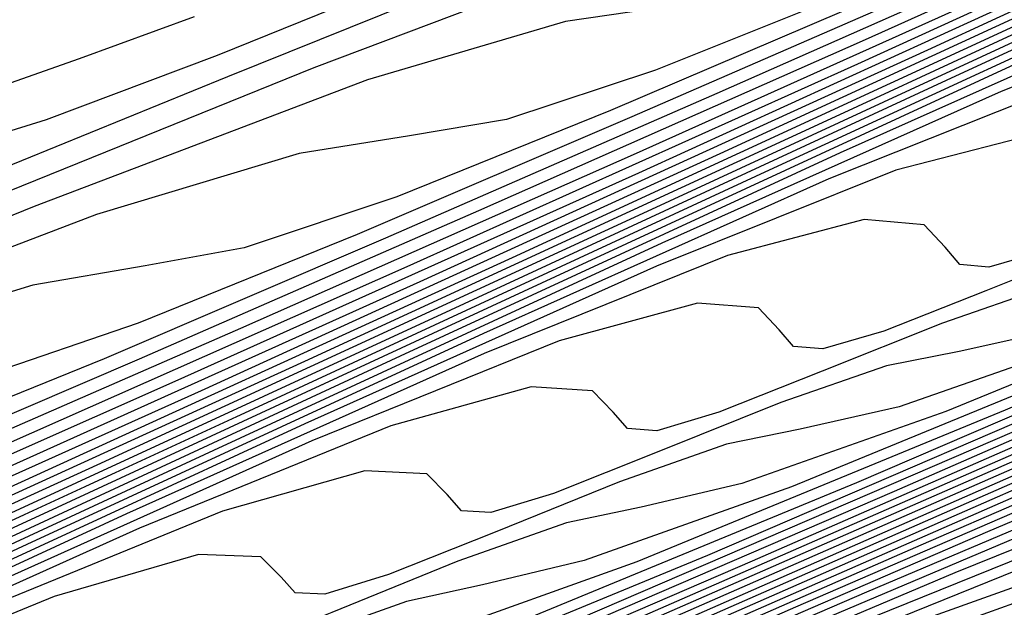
# Model space of a CAD drawing. Extents: x 3249832 to 3255657, y 13789405 to 13793316.
# Tile 543 of 656: x 3254751.73 to 3254756.38, y 13790614.82 to 13790617.6. Entities that reach past the tile are written whole.
import ezdxf

# ---------------------------------------------------------------- set-up
doc = ezdxf.new("R2010")
doc.units = 0
doc.header["$LTSCALE"] = 100
doc.header["$MEASUREMENT"] = 0
for name, color, linetype in [('GRATIO_CON', 10, 'CONTINUOUS'), ('GRATIO_ICON', 7, 'CONTINUOUS'), ('TARGETS_EAST', 7, 'CONTINUOUS')]:
    doc.layers.add(name, color=color, linetype=linetype)

# ---------------------------------------------------------------- blocks, each defined once
blk = doc.blocks.new('Gratio_032316_contours')
at = {"layer": 'GRATIO_CON', "color": 1, "linetype": 'Continuous', "flags": 128}
for points in [[(3254752.5548, 13790617.609), (3254752.0111, 13790617.4116), (3254751.3618, 13790617.1821), (3254750.7894, 13790617.0281), (3254750.3887, 13790617.0049), (3254749.904, 13790616.9599), (3254748.9921, 13790616.6885), (3254747.3336, 13790616.0098), (3254744.7054, 13790614.8389)], [(3254754.0827, 13790618.0021), (3254752.6624, 13790617.4265), (3254751.8541, 13790617.1229), (3254751.4482, 13790616.9974), (3254751.0951, 13790616.8898), (3254750.5349, 13790616.6847), (3254749.8666, 13790616.4459), (3254749.2787, 13790616.2824), (3254748.8694, 13790616.2501), (3254748.3742, 13790616.1939), (3254747.438, 13790615.9058), (3254745.7309, 13790615.2017), (3254743.0231, 13790613.9932)], [(3254754.6543, 13790617.9473), (3254753.12, 13790617.3686), (3254751.3404, 13790616.6486), (3254749.8363, 13790616.0358), (3254748.9801, 13790615.7093), (3254748.55, 13790615.5705), (3254748.1759, 13790615.4514), (3254747.5826, 13790615.2308), (3254746.876, 13790614.9736), (3254746.2573, 13790614.7911), (3254745.8308, 13790614.7406), (3254745.3145, 13790614.6618), (3254744.3299, 13790614.3403)], [(3254754.8198, 13790617.6616), (3254754.3091, 13790617.5872), (3254753.3731, 13790617.3116), (3254751.7979, 13790616.7135), (3254749.9693, 13790615.9718), (3254748.4233, 13790615.3405), (3254747.5431, 13790615.0025), (3254747.1009, 13790614.857), (3254746.7162, 13790614.7323), (3254746.1064, 13790614.5039), (3254745.3808, 13790614.2374), (3254744.7465, 13790614.0454), (3254744.3115, 13790613.9858)], [(3254771.4452, 13790624.572), (3254770.9865, 13790624.5335), (3254770.2135, 13790624.2712), (3254769.1007, 13790623.7901), (3254767.6379, 13790623.1165), (3254765.8464, 13790622.2864), (3254763.8719, 13790621.376), (3254761.8911, 13790620.4716), (3254760.0541, 13790619.6454), (3254758.4026, 13790618.9143), (3254756.9517, 13790618.281), (3254755.7191, 13790617.7532), (3254754.7345, 13790617.3573), (3254754.0304, 13790617.1244), (3254753.5714, 13790617.0472), (3254753.0503, 13790616.9644), (3254752.092, 13790616.6759), (3254750.4757, 13790616.0585), (3254748.5981, 13790615.2951), (3254747.0102, 13790614.6451), (3254746.1061, 13790614.2956), (3254745.6518, 13790614.1435), (3254745.2566, 13790614.0131), (3254744.6302, 13790613.777)], [(3254771.089, 13790623.8105), (3254771.0049, 13790623.9226), (3254770.8944, 13790624.0731), (3254770.6589, 13790624.176), (3254770.1909, 13790624.1309), (3254769.399, 13790623.8586), (3254768.2573, 13790623.3637), (3254766.756, 13790622.6721), (3254764.9172, 13790621.82), (3254762.8904, 13790620.8856), (3254760.8573, 13790619.9572), (3254758.9717, 13790619.1092), (3254757.2766, 13790618.3587), (3254755.7873, 13790617.7087), (3254754.5222, 13790617.1668), (3254753.5122, 13790616.7593), (3254752.7911, 13790616.5173), (3254752.3229, 13790616.4328), (3254751.7915, 13790616.3415), (3254750.8109, 13790616.0402), (3254749.1535, 13790615.4034), (3254747.2269, 13790614.6183), (3254745.5972, 13790613.9498), (3254744.6691, 13790613.5888)], [(3254756.807, 13790618.0368), (3254755.0245, 13790617.2477), (3254753.4585, 13790616.5642), (3254752.1285, 13790615.9941), (3254751.0676, 13790615.5635), (3254750.3126, 13790615.3032), (3254749.826, 13790615.204), (3254749.274, 13790615.0959), (3254748.2486, 13790614.7687), (3254746.5092, 13790614.0933), (3254744.4846, 13790613.2648)], [(3254757.7559, 13790618.4141), (3254755.7246, 13790617.5006), (3254753.8985, 13790616.6922), (3254752.2941, 13790615.9919), (3254750.9316, 13790615.4077), (3254749.8453, 13790614.9655), (3254749.0733, 13790614.6962), (3254748.5776, 13790614.5897), (3254748.0152, 13790614.4731), (3254746.9675, 13790614.133), (3254745.187, 13790613.4383), (3254743.1135, 13790612.588)], [(3254756.7221, 13790617.8998), (3254754.6423, 13790616.9644), (3254752.7725, 13790616.1366), (3254751.1298, 13790615.4197), (3254749.7347, 13790614.8213), (3254748.623, 13790614.3676), (3254747.834, 13790614.0891), (3254747.3291, 13790613.9753), (3254746.7565, 13790613.8503), (3254745.6864, 13790613.4973), (3254743.8649, 13790612.7832)], [(3254757.9832, 13790618.4333), (3254755.6883, 13790617.3854), (3254753.5599, 13790616.4282), (3254751.6465, 13790615.5811), (3254749.9654, 13790614.8474), (3254748.5378, 13790614.2349), (3254747.4007, 13790613.7696), (3254746.5948, 13790613.4821), (3254746.0806, 13790613.3609), (3254745.4977, 13790613.2275), (3254744.4052, 13790612.8615)], [(3254758.4124, 13790618.5553), (3254756.0203, 13790617.4524), (3254753.6207, 13790616.3567), (3254751.3952, 13790615.3558), (3254749.3944, 13790614.47), (3254747.6366, 13790613.7028), (3254746.1441, 13790613.0622), (3254744.9561, 13790612.5738), (3254744.1163, 13790612.268)], [(3254757.4831, 13790618.0889), (3254755.0388, 13790616.9619), (3254752.5869, 13790615.8423), (3254750.3128, 13790614.8196), (3254748.2684, 13790613.9145), (3254746.4723, 13790613.1306), (3254744.9472, 13790612.4758), (3254743.7338, 13790611.9758)], [(3254756.5539, 13790617.6225), (3254754.0574, 13790616.4715), (3254751.5531, 13790615.3279), (3254749.2304, 13790614.2834), (3254747.1424, 13790613.359), (3254745.3079, 13790612.5583), (3254743.7503, 13790611.8894)], [(3254757.937, 13790618.2276), (3254755.6246, 13790617.1561), (3254753.076, 13790615.981), (3254750.5193, 13790614.8136), (3254748.1481, 13790613.7472), (3254746.0164, 13790612.8034), (3254744.1435, 13790611.986)], [(3254758.1376, 13790618.2459), (3254756.1733, 13790617.3387), (3254753.7661, 13790616.2233), (3254751.1131, 13790615.0001), (3254748.4517, 13790613.7849), (3254745.9833, 13790612.6748), (3254743.7643, 13790611.6924)], [(3254757.2943, 13790617.8194), (3254755.2914, 13790616.8942), (3254752.8369, 13790615.7569), (3254750.1316, 13790614.5096), (3254747.4179, 13790613.2705), (3254744.901, 13790612.1386), (3254742.6383, 13790611.1368)], [(3254757.9965, 13790618.0819), (3254756.451, 13790617.393), (3254754.4095, 13790616.4498), (3254751.9076, 13790615.2905), (3254749.1502, 13790614.0192), (3254746.3841, 13790612.7561), (3254743.8186, 13790611.6024)], [(3254757.1821, 13790617.6692), (3254755.6077, 13790616.9665), (3254753.5276, 13790616.0054), (3254750.9784, 13790614.8242), (3254748.1687, 13790613.5287), (3254745.3503, 13790612.2418), (3254742.7362, 13790611.0662)], [(3254759.1449, 13790617.6639), (3254758.6128, 13790617.4543), (3254758.1542, 13790617.276), (3254757.8775, 13790617.1989), (3254757.7424, 13790617.2156), (3254757.6713, 13790617.2998), (3254757.5718, 13790617.4098), (3254757.2923, 13790617.4444), (3254756.666, 13790617.2869), (3254755.5532, 13790616.844), (3254753.9211, 13790616.1135), (3254751.7638, 13790615.1165), (3254749.1199, 13790613.8914), (3254746.2058, 13790612.5478), (3254743.2826, 13790611.213)], [(3254760.4878, 13790617.8747), (3254759.6094, 13790617.5819), (3254759.174, 13790617.4981), (3254758.8488, 13790617.4449), (3254758.3814, 13790617.2886), (3254757.8402, 13790617.0744), (3254757.374, 13790616.8923), (3254757.0933, 13790616.8126), (3254756.9573, 13790616.8277), (3254756.887, 13790616.9102), (3254756.7882, 13790617.0179), (3254756.506, 13790617.0484), (3254755.8704, 13790616.8844), (3254754.7387, 13790616.4314), (3254753.0778, 13790615.6871), (3254750.8819, 13790614.672), (3254748.1906, 13790613.425), (3254745.2244, 13790612.0574), (3254742.2488, 13790610.6987)], [(3254761.3138, 13790618.1499), (3254759.7577, 13790617.5196), (3254758.8648, 13790617.219), (3254758.4229, 13790617.1306), (3254758.0929, 13790617.0739), (3254757.6179, 13790616.9133), (3254757.0676, 13790616.6946), (3254756.5937, 13790616.5086), (3254756.3091, 13790616.4264), (3254756.1722, 13790616.4398), (3254756.1026, 13790616.5206), (3254756.0045, 13790616.6259), (3254755.7197, 13790616.6524), (3254755.0748, 13790616.4818), (3254753.9242, 13790616.0188), (3254752.2344, 13790615.2606), (3254750, 13790614.2276), (3254747.2614, 13790612.9586), (3254744.2429, 13790611.5669)], [(3254760.61, 13790617.8071), (3254759.0276, 13790617.1645), (3254758.1202, 13790616.8561), (3254757.6717, 13790616.7631), (3254757.3371, 13790616.7029), (3254756.8544, 13790616.5381), (3254756.2949, 13790616.3148), (3254755.8134, 13790616.125), (3254755.5249, 13790616.0402), (3254755.3871, 13790616.0518), (3254755.3183, 13790616.131), (3254755.2208, 13790616.234), (3254754.9334, 13790616.2565), (3254754.2792, 13790616.0792), (3254753.1098, 13790615.6061), (3254751.3911, 13790614.8341), (3254749.1181, 13790613.7831), (3254746.3321, 13790612.4922), (3254743.2615, 13790611.0764)], [(3254761.2269, 13790617.9899), (3254759.2025, 13790617.1216), (3254757.5673, 13790616.4543), (3254756.631, 13790616.1303), (3254756.1695, 13790616.0282), (3254755.8254, 13790615.9608), (3254755.3274, 13790615.7875), (3254754.7497, 13790615.5552), (3254754.2528, 13790615.3576), (3254753.9565, 13790615.2678), (3254753.8169, 13790615.276), (3254753.7496, 13790615.3519), (3254753.6534, 13790615.4501), (3254753.3609, 13790615.4645), (3254752.6881, 13790615.274), (3254751.4808, 13790614.7809), (3254749.7045, 13790613.9811), (3254747.3543, 13790612.8942), (3254744.4736, 13790611.5594)], [(3254760.5563, 13790617.6619), (3254758.4988, 13790616.7788), (3254756.8372, 13790616.0991), (3254755.8864, 13790615.7674), (3254755.4184, 13790615.6608), (3254755.0695, 13790615.5898), (3254754.5639, 13790615.4122), (3254753.977, 13790615.1754), (3254753.4725, 13790614.974), (3254753.1723, 13790614.8815), (3254753.0319, 13790614.888), (3254752.9653, 13790614.9623), (3254752.8698, 13790615.0581), (3254752.5746, 13790615.0685), (3254751.8925, 13790614.8714), (3254750.6664, 13790614.3683), (3254748.8612, 13790613.5547), (3254746.4724, 13790612.4498), (3254743.5444, 13790611.093)], [(3254761.9207, 13790618.2233), (3254759.8856, 13790617.3339), (3254757.795, 13790616.4361), (3254756.107, 13790615.744), (3254755.1418, 13790615.4045), (3254754.6673, 13790615.2933), (3254754.3137, 13790615.2188), (3254753.8004, 13790615.037), (3254753.2044, 13790614.7956), (3254752.6922, 13790614.5903), (3254752.388, 13790614.4953), (3254752.2468, 13790614.5001), (3254752.181, 13790614.5727), (3254752.0861, 13790614.6662), (3254751.7884, 13790614.6726), (3254751.0969, 13790614.4688), (3254749.8519, 13790613.9557), (3254748.0179, 13790613.1282), (3254745.5905, 13790612.0053), (3254742.6151, 13790610.6266)], [(3254761.2825, 13790617.9095), (3254759.215, 13790617.006), (3254757.0913, 13790616.0933), (3254755.3769, 13790615.3889), (3254754.3972, 13790615.0416), (3254753.9162, 13790614.9258), (3254753.5579, 13790614.8477), (3254753.0369, 13790614.6617), (3254752.4318, 13790614.4158), (3254751.9119, 13790614.2066), (3254751.6038, 13790614.1091), (3254751.4617, 13790614.1121), (3254751.3967, 13790614.1831), (3254751.3024, 13790614.2742), (3254751.0021, 13790614.2766), (3254750.3013, 13790614.0663), (3254749.0374, 13790613.543), (3254747.1746, 13790612.7017), (3254744.7086, 13790611.5609)], [(3254761.7137, 13790618.0318), (3254760.006, 13790617.282), (3254757.8737, 13790616.35), (3254755.6838, 13790615.4078), (3254753.9166, 13790614.6787), (3254752.908, 13790614.3158), (3254752.414, 13790614.1909), (3254752.0462, 13790614.1057), (3254751.5099, 13790613.9111), (3254750.8865, 13790613.6562), (3254750.3514, 13790613.4393), (3254750.0354, 13790613.3366), (3254749.8915, 13790613.3363), (3254749.828, 13790613.404), (3254749.735, 13790613.4903), (3254749.4295, 13790613.4846), (3254748.7102, 13790613.2611), (3254747.4085, 13790612.7178), (3254745.488, 13790611.8488), (3254742.9448, 13790610.672)], [(3254761.1014, 13790617.7295), (3254759.3677, 13790616.9683), (3254757.2031, 13790616.022), (3254754.98, 13790615.065), (3254753.1865, 13790614.3236), (3254752.1633, 13790613.9529), (3254751.6629, 13790613.8235), (3254751.2903, 13790613.7347), (3254750.7464, 13790613.5359), (3254750.1138, 13790613.2764), (3254749.5711, 13790613.0556), (3254749.2512, 13790612.9504), (3254749.1064, 13790612.9483), (3254749.0437, 13790613.0144), (3254748.9514, 13790613.0983), (3254748.6433, 13790613.0886), (3254747.9146, 13790612.8585), (3254746.594, 13790612.3052), (3254744.6446, 13790611.4223)], [(3254761.902, 13790618.0457), (3254760.4892, 13790617.4271), (3254758.7295, 13790616.6546), (3254756.5324, 13790615.694), (3254754.2762, 13790614.7222), (3254752.4563, 13790613.9684), (3254751.4187, 13790613.59), (3254750.9118, 13790613.456), (3254750.5345, 13790613.3637), (3254749.9829, 13790613.1606), (3254749.3412, 13790612.8966), (3254748.7908, 13790612.6719), (3254748.467, 13790612.5642), (3254748.3213, 13790612.5604), (3254748.2593, 13790612.6248), (3254748.1677, 13790612.7064), (3254747.857, 13790612.6927), (3254747.119, 13790612.4559), (3254745.7796, 13790611.8925), (3254743.8013, 13790610.9958)], [(3254761.3106, 13790617.7525), (3254759.8769, 13790617.1248), (3254758.0912, 13790616.3408), (3254755.8618, 13790615.3661), (3254753.5725, 13790614.3795), (3254751.7262, 13790613.6133), (3254750.6741, 13790613.2271), (3254750.1607, 13790613.0885), (3254749.7786, 13790612.9926), (3254749.2194, 13790612.7853), (3254748.5686, 13790612.5168), (3254748.0105, 13790612.2882), (3254747.6828, 13790612.178), (3254747.5362, 13790612.1725), (3254747.475, 13790612.2352), (3254747.384, 13790612.3144), (3254747.0707, 13790612.2967), (3254746.3234, 13790612.0533), (3254744.9651, 13790611.4799), (3254742.958, 13790610.5693)], [(3254761.4577, 13790617.7419), (3254760.1277, 13790617.1661), (3254758.6523, 13790616.5201), (3254756.8147, 13790615.7133), (3254754.5205, 13790614.7101), (3254752.165, 13790613.6939), (3254750.2659, 13790612.9031), (3254749.1849, 13790612.5013), (3254748.6585, 13790612.3536), (3254748.267, 13790612.2506), (3254747.6924, 13790612.0348), (3254747.0233, 13790611.7572), (3254746.4499, 13790611.5209), (3254746.1143, 13790611.4055), (3254745.966, 13790611.3966), (3254745.9064, 13790611.4561), (3254745.8166, 13790611.5305), (3254745.4982, 13790611.5047), (3254744.7323, 13790611.2482), (3254743.3362, 13790610.6547)], [(3254762.2406, 13790618.03), (3254760.885, 13790617.4568), (3254759.5362, 13790616.8729), (3254758.04, 13790616.2177), (3254756.1765, 13790615.3996), (3254753.8499, 13790614.3821), (3254751.4612, 13790613.3512), (3254749.5358, 13790612.548), (3254748.4403, 13790612.1384), (3254747.9074, 13790611.9862), (3254747.5111, 13790611.8796), (3254746.9289, 13790611.6595), (3254746.2507, 13790611.3774), (3254745.6696, 13790611.1372), (3254745.3301, 13790611.0193), (3254745.1809, 13790611.0087), (3254745.122, 13790611.0665), (3254745.033, 13790611.1386), (3254744.7119, 13790611.1088)], [(3254761.6868, 13790617.7529), (3254760.3124, 13790617.1717), (3254758.9448, 13790616.5796), (3254757.4277, 13790615.9154), (3254755.5382, 13790615.0858), (3254753.1792, 13790614.0542), (3254750.7575, 13790613.0084), (3254748.8057, 13790612.1929), (3254747.6957, 13790611.7755), (3254747.1563, 13790611.6187), (3254746.7553, 13790611.5085), (3254746.1654, 13790611.2842), (3254745.478, 13790610.9976), (3254744.8893, 13790610.7535), (3254744.5459, 13790610.6331)], [(3254762.4205, 13790617.9886), (3254761.133, 13790617.4759), (3254759.7397, 13790616.8866), (3254758.3533, 13790616.2864), (3254756.8154, 13790615.613), (3254754.9, 13790614.7721), (3254752.5086, 13790613.7262), (3254750.0537, 13790612.6656), (3254748.0755, 13790611.8377), (3254746.9511, 13790611.4126), (3254746.4052, 13790611.2512), (3254745.9994, 13790611.1375), (3254745.4019, 13790610.9089), (3254744.7054, 13790610.6178)], [(3254762.3741, 13790617.8), (3254761.3472, 13790617.4496), (3254760.0254, 13790616.9219), (3254758.5944, 13790616.3165), (3254757.1705, 13790615.7), (3254755.5909, 13790615.0084), (3254753.6235, 13790614.1446), (3254751.1673, 13790613.0702), (3254748.6462, 13790611.9801), (3254746.6153, 13790611.1275), (3254745.4619, 13790610.6868), (3254744.9029, 13790610.5163), (3254744.4878, 13790610.3955)], [(3254762.4661, 13790617.6529), (3254761.8502, 13790617.5367), (3254760.8105, 13790617.1801), (3254759.4715, 13790616.6449), (3254758.0218, 13790616.0314), (3254756.579, 13790615.4068), (3254754.9786, 13790614.706), (3254752.9852, 13790613.8309), (3254750.4967, 13790612.7422), (3254747.9425, 13790611.6373), (3254745.8851, 13790610.7724), (3254744.7173, 13790610.3239)], [(3254765.1114, 13790617.7556), (3254764.5338, 13790617.5806), (3254764.0338, 13790617.4502), (3254763.7211, 13790617.4277), (3254763.5273, 13790617.4641), (3254763.3397, 13790617.4822), (3254763.0754, 13790617.4297), (3254762.772, 13790617.3517), (3254762.4968, 13790617.318), (3254762.2733, 13790617.3647), (3254761.9488, 13790617.3938), (3254761.3263, 13790617.2734), (3254760.2738, 13790616.9106), (3254758.9177, 13790616.3679), (3254757.4491, 13790615.7463), (3254755.9876, 13790615.1136), (3254754.3663, 13790614.4037), (3254752.347, 13790613.5171), (3254749.826, 13790612.4143), (3254747.2387, 13790611.2945), (3254745.155, 13790610.4173), (3254743.9726, 13790609.961)], [(3254765.133, 13790617.6493), (3254764.6262, 13790617.5181), (3254764.0416, 13790617.3401), (3254763.5357, 13790617.207), (3254763.2198, 13790617.1824), (3254763.0246, 13790617.2171), (3254762.8354, 13790617.2337), (3254762.5683, 13790617.1793), (3254762.2614, 13790617.0994), (3254761.9835, 13790617.0637), (3254761.7586, 13790617.1084), (3254761.4315, 13790617.1347), (3254760.8024, 13790617.0101), (3254759.7372, 13790616.6412), (3254758.3639, 13790616.0909), (3254756.8765, 13790615.4612), (3254755.3961, 13790614.8203), (3254753.754, 13790614.1013), (3254751.7087, 13790613.2034), (3254749.1554, 13790612.0863), (3254746.535, 13790610.9518), (3254744.4248, 13790610.0622)], [(3254762.5394, 13790616.7205), (3254762.2172, 13790616.6917), (3254762.0191, 13790616.7231), (3254761.8269, 13790616.7365), (3254761.5541, 13790616.6787), (3254761.2404, 13790616.5949), (3254760.957, 13790616.5552), (3254760.729, 13790616.5958), (3254760.3969, 13790616.6165), (3254759.7546, 13790616.4834), (3254758.6638, 13790616.1022), (3254757.2563, 13790615.5369), (3254755.7312, 13790614.891), (3254754.2132, 13790614.2339), (3254752.5294, 13790613.4966), (3254750.4322, 13790612.5759), (3254747.8141, 13790611.4303), (3254745.1274, 13790610.2662), (3254742.9646, 13790609.3519)], [(3254762.5648, 13790616.6186), (3254762.0412, 13790616.4773), (3254761.716, 13790616.4464), (3254761.5164, 13790616.4761), (3254761.3227, 13790616.4879), (3254761.047, 13790616.4283), (3254760.7298, 13790616.3426), (3254760.4437, 13790616.301), (3254760.2143, 13790616.3394), (3254759.8796, 13790616.3574), (3254759.2307, 13790616.2201), (3254758.1272, 13790615.8327), (3254756.7025, 13790615.2598), (3254755.1585, 13790614.606), (3254753.6218, 13790613.9407), (3254751.9171, 13790613.1943), (3254749.794, 13790612.2622), (3254747.1435, 13790611.1024), (3254744.4237, 13790609.9235)], [(3254762.6855, 13790616.5681), (3254762.0726, 13790616.3781), (3254761.5431, 13790616.2341), (3254761.2147, 13790616.2011), (3254761.0137, 13790616.2291), (3254760.8184, 13790616.2394), (3254760.5399, 13790616.178), (3254760.2193, 13790616.0904), (3254759.9304, 13790616.0467), (3254759.6995, 13790616.0831), (3254759.3623, 13790616.0983), (3254758.7068, 13790615.9568), (3254757.5905, 13790615.5632), (3254756.1487, 13790614.9828), (3254754.5859, 13790614.3209), (3254753.0303, 13790613.6475), (3254751.3048, 13790612.8919), (3254749.1557, 13790611.9484), (3254746.4728, 13790610.7744), (3254743.7199, 13790609.5807)], [(3254762.7367, 13790616.4754), (3254762.2003, 13790616.3306), (3254761.5804, 13790616.1376), (3254761.0449, 13790615.9908), (3254760.7134, 13790615.9557), (3254760.511, 13790615.9821), (3254760.3142, 13790615.9908), (3254760.0328, 13790615.9277), (3254759.7087, 13790615.8381), (3254759.4171, 13790615.7925), (3254759.1848, 13790615.8268), (3254758.845, 13790615.8392), (3254758.1829, 13790615.6934), (3254757.0539, 13790615.2937), (3254755.5949, 13790614.7058), (3254754.0132, 13790614.0358), (3254752.4389, 13790613.3543), (3254750.6926, 13790612.5896), (3254748.5175, 13790611.6347), (3254745.8022, 13790610.4464), (3254743.0162, 13790609.2379)], [(3254762.2744, 13790615.9703), (3254762.1114, 13790616.0359), (3254761.7782, 13790616.0058), (3254761.2299, 13790615.8556), (3254760.5959, 13790615.6566), (3254760.0486, 13790615.5044), (3254759.7108, 13790615.4651), (3254759.5055, 13790615.4881), (3254759.3057, 13790615.4937), (3254759.0186, 13790615.427), (3254758.6876, 13790615.3336), (3254758.3906, 13790615.284), (3254758.1552, 13790615.3142), (3254757.8104, 13790615.321), (3254757.1351, 13790615.1668), (3254755.9805, 13790614.7548), (3254754.4872, 13790614.1518), (3254752.8679, 13790613.4656), (3254751.256, 13790612.7678), (3254749.468, 13790611.9849), (3254747.241, 13790611.0072), (3254744.4609, 13790609.7904)], [(3254756.6112, 13790614.9035), (3254755.4439, 13790614.4853), (3254753.9334, 13790613.8748), (3254752.2953, 13790613.1805), (3254750.6646, 13790612.4746), (3254748.8557, 13790611.6826), (3254746.6027, 13790610.6935), (3254743.7903, 13790609.4625)]]:
    blk.add_lwpolyline(points, dxfattribs=at)
at = {"layer": 'GRATIO_ICON', "color": 7, "linetype": 'Continuous', "flags": 128}
for points in [[(3254754.4422, 13790618.0236), (3254752.7116, 13790617.3254), (3254751.2493, 13790616.7311), (3254750.4171, 13790616.4161), (3254749.9991, 13790616.284), (3254749.6355, 13790616.1706), (3254749.0588, 13790615.9578), (3254748.3713, 13790615.7097), (3254747.768, 13790615.5368), (3254747.3501, 13790615.4954), (3254746.8443, 13790615.4279), (3254745.884, 13790615.123), (3254744.1282, 13790614.3935)], [(3254756.1506, 13790617.8032), (3254754.6229, 13790617.1365), (3254753.3253, 13790616.5804), (3254752.2899, 13790616.1614), (3254751.5518, 13790615.9103), (3254751.0745, 13790615.8184), (3254750.5328, 13790615.7187), (3254749.5297, 13790615.4044), (3254747.8314, 13790614.7484), (3254745.8558, 13790613.9415), (3254744.1841, 13790613.2545)], [(3254757.0017, 13790617.9428), (3254754.6545, 13790616.871), (3254752.4775, 13790615.892), (3254750.5205, 13790615.0256), (3254748.801, 13790614.2751), (3254747.341, 13790613.6485), (3254746.1784, 13790613.1717), (3254745.3555, 13790612.875), (3254744.8322, 13790612.7465), (3254744.239, 13790612.6047)], [(3254757.0552, 13790617.7831), (3254754.6954, 13790616.6897), (3254752.0945, 13790615.4906), (3254749.4855, 13790614.2992), (3254747.0657, 13790613.211), (3254744.8904, 13790612.2479), (3254742.9791, 13790611.4138)], [(3254757.4616, 13790617.6895), (3254756.3676, 13790617.2566), (3254754.7644, 13790616.54), (3254752.6457, 13790615.5609), (3254750.0491, 13790614.3578), (3254747.1873, 13790613.0383), (3254744.3165, 13790611.7274)], [(3254761.8975, 13790618.3179), (3254759.9063, 13790617.4644), (3254758.2974, 13790616.8094), (3254757.3756, 13790616.4932), (3254756.9206, 13790616.3957), (3254756.5812, 13790616.3318), (3254756.0909, 13790616.1628), (3254755.5223, 13790615.935), (3254755.0331, 13790615.7413), (3254754.7407, 13790615.654), (3254754.602, 13790615.6639), (3254754.534, 13790615.7415), (3254754.4371, 13790615.842), (3254754.1472, 13790615.8605), (3254753.4837, 13790615.6766), (3254752.2953, 13790615.1935), (3254750.5478, 13790614.4076), (3254748.2362, 13790613.3387), (3254745.4029, 13790612.0258), (3254742.28, 13790610.586)], [(3254760.6442, 13790617.5958), (3254758.5443, 13790616.678), (3254756.3875, 13790615.7505), (3254754.6468, 13790615.0338), (3254753.6526, 13790614.6787), (3254753.1651, 13790614.5584), (3254752.802, 13790614.4767), (3254752.2734, 13790614.2864), (3254751.6591, 13790614.036), (3254751.1317, 13790613.8229), (3254750.8196, 13790613.7229), (3254750.6766, 13790613.7242), (3254750.6123, 13790613.7936), (3254750.5187, 13790613.8823), (3254750.2158, 13790613.8806), (3254749.5057, 13790613.6637), (3254748.223, 13790613.1304), (3254746.3313, 13790612.2752), (3254743.8267, 13790611.1164)], [(3254762.0303, 13790618.0269), (3254760.7191, 13790617.4593), (3254759.2646, 13790616.8224), (3254757.453, 13790616.0271), (3254755.1911, 13790615.0381), (3254752.8687, 13790614.0367), (3254750.9961, 13790613.2582), (3254749.9295, 13790612.8642), (3254749.4096, 13790612.7211), (3254749.0228, 13790612.6216), (3254748.4559, 13790612.41), (3254747.7959, 13790612.137), (3254747.2302, 13790611.9046), (3254746.8985, 13790611.7918), (3254746.7511, 13790611.7845), (3254746.6907, 13790611.8457), (3254746.6003, 13790611.9225), (3254746.2844, 13790611.9007), (3254745.5278, 13790611.6507), (3254744.1507, 13790611.0673)], [(3254761.8838, 13790617.7191), (3254760.5792, 13790617.1989), (3254759.1671, 13790616.6015), (3254757.7619, 13790615.9932), (3254756.2031, 13790615.3107), (3254754.2617, 13790614.4584), (3254751.8379, 13790613.3982), (3254749.35, 13790612.3229), (3254747.3454, 13790611.4826), (3254746.2065, 13790611.0497), (3254745.654, 13790610.8838), (3254745.2436, 13790610.7665), (3254744.6384, 13790610.5337)], [(3254762.3312, 13790616.9851), (3254762.0612, 13790616.929), (3254761.7509, 13790616.8471), (3254761.4702, 13790616.8095), (3254761.2438, 13790616.8521), (3254760.9142, 13790616.8756), (3254760.2785, 13790616.7467), (3254759.2005, 13790616.3717), (3254757.8101, 13790615.8139), (3254756.3038, 13790615.1761), (3254754.8047, 13790614.5271), (3254753.1417, 13790613.799), (3254751.0705, 13790612.8896), (3254748.4848, 13790611.7583), (3254745.8312, 13790610.609), (3254743.6947, 13790609.707)], [(3254762.5876, 13790616.2687), (3254762.2574, 13790616.2406), (3254761.7151, 13790616.0931), (3254761.0881, 13790615.8971), (3254760.5468, 13790615.7476), (3254760.2121, 13790615.7104), (3254760.0082, 13790615.7351), (3254759.81, 13790615.7422), (3254759.5257, 13790615.6773), (3254759.1982, 13790615.5858), (3254758.9039, 13790615.5383), (3254758.67, 13790615.5705), (3254758.3277, 13790615.5801), (3254757.659, 13790615.4301), (3254756.5172, 13790615.0243), (3254755.0411, 13790614.4288), (3254753.4406, 13790613.7507), (3254751.8475, 13790613.061), (3254750.0803, 13790612.2873), (3254747.8792, 13790611.3209), (3254745.1316, 13790610.1184), (3254742.3124, 13790608.8952)]]:
    blk.add_lwpolyline(points, dxfattribs=at)

msp = doc.modelspace()

# ---------------------------------------------------------------- block references
at = {"layer": 'TARGETS_EAST'}
msp.add_blockref('Gratio_032316_contours', (0, 0), dxfattribs=at)

doc.saveas('drawing.dxf')
